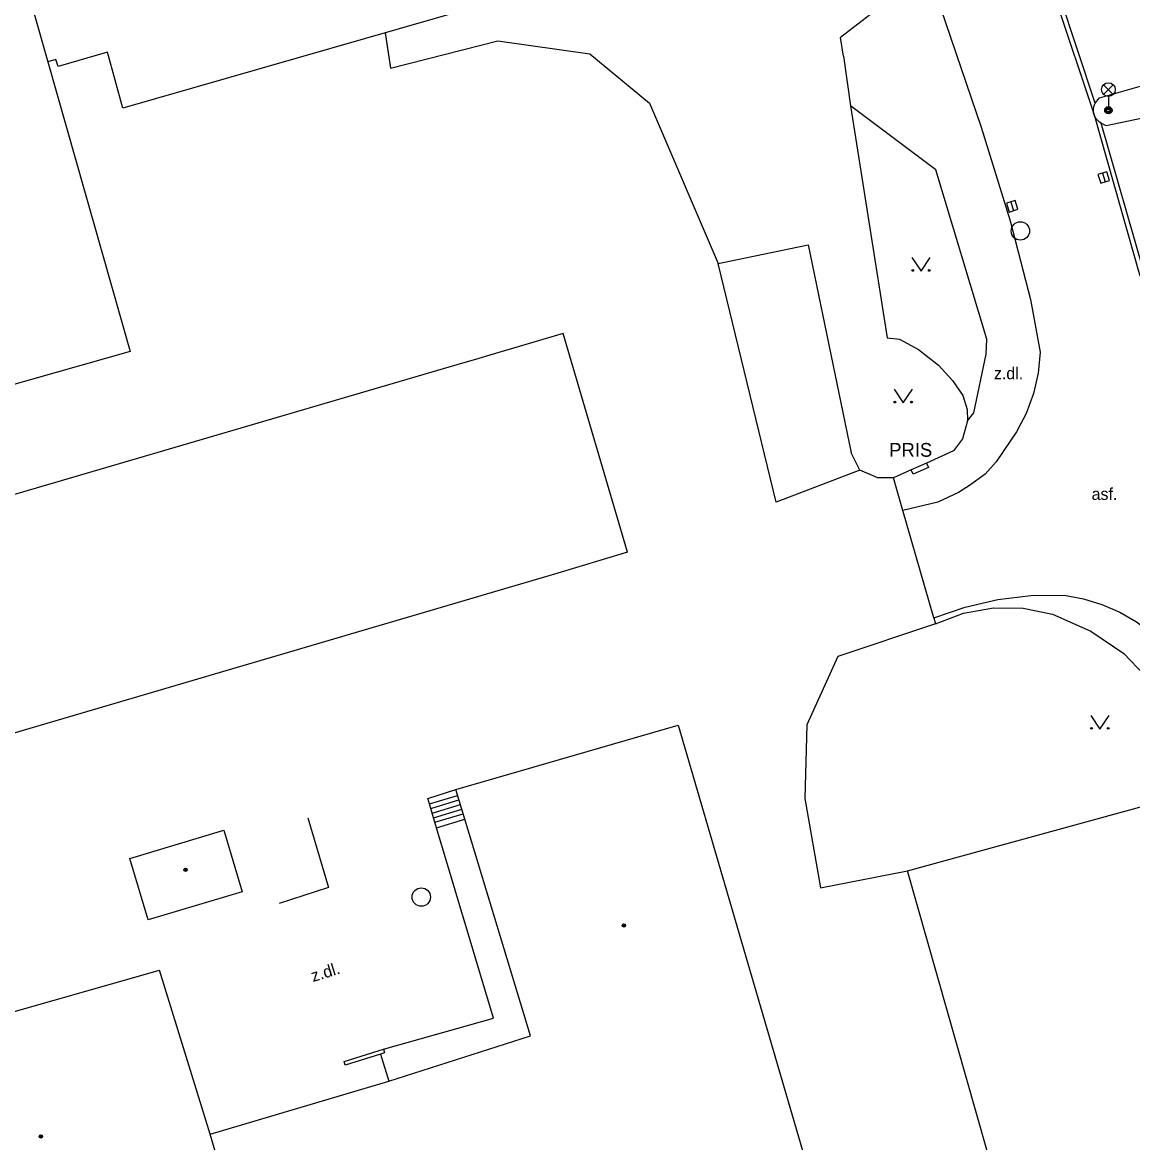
# Model space of a CAD drawing. Extents: x -600309 to -598967, y -1161267 to -1160292.
# Drawn here: x -599515.9 to -599455.5, y -1160662.5 to -1160601.5 of the extents above; entities that cross this region are included whole.
import ezdxf

# ---------------------------------------------------------------- set-up
doc = ezdxf.new("R2010")
doc.units = 0
for name, color, linetype in [('Level 10', 7, 'Continuous'), ('Level 11', 7, 'Continuous'), ('Level 24', 7, 'Continuous'), ('Level 27', 7, 'Continuous'), ('Level 33', 7, 'Continuous'), ('Level 36', 7, 'Continuous'), ('Level 39', 7, 'Continuous'), ('Level 40', 7, 'Continuous'), ('Level 41', 7, 'Continuous'), ('Level 5', 7, 'Continuous'), ('Level 7', 7, 'Continuous'), ('Level 8', 7, 'Continuous')]:
    doc.layers.add(name, color=color, linetype=linetype)

msp = doc.modelspace()

# ---------------------------------------------------------------- linework, layer by layer
at = {"layer": 'Level 10'}
for points in [[(-599504.2, -1160530.02), (-599502.7, -1160531.79), (-599497.15, -1160540.82), (-599490.61, -1160551.63), (-599481.45, -1160566.79), (-599476, -1160577.4099), (-599471.73, -1160586.08), (-599469.55, -1160591.34), (-599466.51, -1160599.12), (-599463.74, -1160607.23), (-599462.1599, -1160612.34), (-599461.05, -1160616.61), (-599460.53, -1160619.49)], [(-599457.31, -1160605.64), (-599453.23, -1160604.47)], [(-599457.53, -1160605.92), (-599457.31, -1160605.64)], [(-599457.45, -1160606.82), (-599457.51, -1160606.74), (-599457.55, -1160606.65), (-599457.59, -1160606.56), (-599457.62, -1160606.45), (-599457.63, -1160606.34), (-599457.63, -1160606.23), (-599457.61, -1160606.13), (-599457.58, -1160606.02), (-599457.53, -1160605.92)], [(-599452.7, -1160606.26), (-599456.93, -1160607.16)], [(-599457.22, -1160607.01), (-599457.3, -1160606.96), (-599457.38, -1160606.89), (-599457.45, -1160606.82)], [(-599456.93, -1160607.16), (-599457.22, -1160607.01)], [(-599460.53, -1160619.49), (-599460.64, -1160620.63), (-599460.9, -1160621.74), (-599461.29, -1160622.82), (-599461.82, -1160623.83), (-599462.92, -1160625.45), (-599463.53, -1160626.13), (-599464.38, -1160626.75), (-599464.9699, -1160627.12), (-599466.11, -1160627.65), (-599468.01, -1160628.11)], [(-599466.33, -1160633.96), (-599464.61, -1160633.37), (-599462.84, -1160632.96), (-599461.04, -1160632.74), (-599459.2199, -1160632.71), (-599458.18, -1160632.9099), (-599457.17, -1160633.2199), (-599456.2, -1160633.64), (-599455.28, -1160634.17), (-599454.44, -1160634.8), (-599453.99, -1160635.21), (-599453.6599, -1160635.52), (-599452.9699, -1160636.32), (-599452.38, -1160637.2)]]:
    msp.add_lwpolyline(points, dxfattribs=at)
at = {"layer": 'Level 11'}
for points in [[(-599520.2, -1160582.86), (-599518.94, -1160582.42), (-599520.12, -1160578.33), (-599494.5, -1160570.96), (-599491.03, -1160583.15), (-599492.01, -1160583.45), (-599490.67, -1160588.21), (-599490.19, -1160588.1), (-599489.46, -1160590.62), (-599488.03, -1160590.21), (-599486.41, -1160595.8), (-599488.78, -1160596.49), (-599487.85, -1160599.68), (-599510.48, -1160606.19), (-599511.31, -1160603.15), (-599514, -1160603.92), (-599514.12, -1160603.54), (-599514.57, -1160603.67)], [(-599459.71, -1160600.18), (-599457.59, -1160606.56)], [(-599457.53, -1160605.92), (-599459.47, -1160600.09)], [(-599496.2, -1160602.08), (-599495.9, -1160604.01), (-599490.07, -1160602.53)], [(-599496.2, -1160602.1), (-599495.9, -1160604.01), (-599490.07, -1160602.53), (-599485.05, -1160603.23), (-599481.8, -1160605.93), (-599478.07, -1160614.66), (-599473.16, -1160613.63), (-599470.82, -1160624.96)], [(-599464.49, -1160623.2199), (-599464.14, -1160622.79), (-599463.4699, -1160619.6), (-599463.43, -1160618.78), (-599466.21, -1160609.56), (-599470.86, -1160606.06)], [(-599457.59, -1160606.56), (-599455.1, -1160615.32)], [(-599454.9, -1160615.03), (-599457.22, -1160607.01)], [(-599470.35, -1160625.91), (-599474.91, -1160627.65), (-599478.07, -1160614.66)], [(-599466.24, -1160634.28), (-599471.55, -1160636.06), (-599473.24, -1160639.77), (-599473.35, -1160643.79), (-599472.5, -1160648.66), (-599467.76, -1160647.73)], [(-599493.78, -1160644.09), (-599493.87, -1160643.79), (-599492.35, -1160643.3)], [(-599493.78, -1160644.09), (-599492.25, -1160643.62)], [(-599493.71, -1160644.34), (-599493.78, -1160644.09)], [(-599493.71, -1160644.34), (-599492.18, -1160643.87)], [(-599493.64, -1160644.59), (-599493.71, -1160644.34)], [(-599493.64, -1160644.59), (-599492.1, -1160644.12)], [(-599500.4, -1160644.84), (-599499.28, -1160648.63), (-599501.96, -1160649.51)], [(-599493.56, -1160644.84), (-599493.64, -1160644.59)], [(-599493.56, -1160644.84), (-599492.03, -1160644.37)], [(-599493.49, -1160645.08), (-599493.56, -1160644.84)], [(-599493.49, -1160645.08), (-599491.95, -1160644.62)], [(-599493.4, -1160645.38), (-599491.86, -1160644.9099)], [(-599496.29, -1160657.45), (-599490.3, -1160655.76), (-599493.4, -1160645.38)], [(-599493.4, -1160645.38), (-599493.49, -1160645.08)], [(-599496.45, -1160657.71), (-599495.99, -1160659.19)]]:
    msp.add_lwpolyline(points, dxfattribs=at)
at = {"layer": 'Level 24'}
for points in [[(-599467.44, -1160626.13), (-599467.55, -1160625.89)], [(-599466.62, -1160625.76), (-599467.44, -1160626.13)], [(-599466.73, -1160625.52), (-599466.62, -1160625.76)]]:
    msp.add_lwpolyline(points, dxfattribs=at)
at = {"layer": 'Level 27'}
for p, q in [((-599457.1453, -1160609.7315), (-599456.9947, -1160610.2083)), ((-599462.1353, -1160611.3016), (-599461.9847, -1160611.7784))]:
    msp.add_line(p, q, dxfattribs=at)
for points in [[(-599457.3837, -1160609.8068), (-599457.2331, -1160610.2836), (-599456.7563, -1160610.133), (-599456.9069, -1160609.6562)], [(-599462.3737, -1160611.3769), (-599462.2231, -1160611.8537), (-599461.7463, -1160611.7031), (-599461.8969, -1160611.2263)]]:
    msp.add_lwpolyline(points, close=True, dxfattribs=at)
for centre in [(-599461.61, -1160612.88), (-599494.23, -1160649.1599)]:
    msp.add_circle(centre, 0.5, dxfattribs=at)
at = {"layer": 'Level 33'}
for p, q in [((-599457.085, -1160605.45), (-599456.555, -1160604.92)), ((-599457.085, -1160604.92), (-599456.555, -1160605.45)), ((-599456.82, -1160605.56), (-599456.82, -1160606.31))]:
    msp.add_line(p, q, dxfattribs=at)
for centre, radius in [((-599456.82, -1160605.185), 0.375), ((-599456.82, -1160606.31), 0.2), ((-599456.82, -1160606.31), 0.1445), ((-599456.82, -1160606.31), 0.0876)]:
    msp.add_circle(centre, radius, dxfattribs=at)
at = {"layer": 'Level 36'}
for points in [[(-599467.52, -1160614.33), (-599467.02, -1160615.08), (-599466.52, -1160614.33)], [(-599468.49, -1160621.5), (-599467.99, -1160622.25), (-599467.49, -1160621.5)], [(-599457.78, -1160639.27), (-599457.28, -1160640.02), (-599456.78, -1160639.27)]]:
    msp.add_lwpolyline(points, dxfattribs=at)
for centre in [(-599467.4702, -1160615.0298), (-599466.5708, -1160615.0298), (-599468.4402, -1160622.1998), (-599467.5408, -1160622.1998), (-599457.7302, -1160639.9698), (-599456.8308, -1160639.9698)]:
    msp.add_circle(centre, 0.05, dxfattribs=at)
at = {"layer": 'Level 39'}
for centre, radius in [((-599507.06, -1160647.67), 0.09), ((-599507.06, -1160647.67), 0.0398), ((-599483.2, -1160650.7), 0.09), ((-599483.2, -1160650.7), 0.0398), ((-599514.94, -1160662.19), 0.09), ((-599514.94, -1160662.19), 0.0398)]:
    msp.add_circle(centre, radius, dxfattribs=at)
at = {"layer": 'Level 5'}
for points in [[(-599516.13, -1160598.17), (-599514.57, -1160603.67), (-599510.08, -1160619.44)], [(-599486.5, -1160618.4699), (-599490.49, -1160619.64)], [(-599483.01, -1160630.37), (-599486.5, -1160618.4699)], [(-599510.08, -1160619.44), (-599522.06, -1160622.84)], [(-599491.1, -1160619.82), (-599492.29, -1160620.17)], [(-599490.49, -1160619.64), (-599491.1, -1160619.82)], [(-599492.29, -1160620.17), (-599523.94, -1160629.45)], [(-599483.01, -1160630.37), (-599486.98, -1160631.57)], [(-599486.98, -1160631.57), (-599531.9099, -1160644.78)], [(-599492.35, -1160643.3), (-599480.24, -1160639.8)], [(-599480.24, -1160639.8), (-599473.35, -1160663.39)], [(-599491.86, -1160644.9099), (-599492.35, -1160643.3)], [(-599467.76, -1160647.73), (-599454.7199, -1160644.1599)], [(-599488.28, -1160656.7199), (-599491.86, -1160644.9099)], [(-599510.1, -1160647.05), (-599504.98, -1160645.51)], [(-599504.98, -1160645.51), (-599503.98, -1160648.87)], [(-599509.1, -1160650.4), (-599510.1, -1160647.05)], [(-599462.39, -1160666.63), (-599467.76, -1160647.73)], [(-599503.98, -1160648.87), (-599509.1, -1160650.4)], [(-599519.98, -1160656.4099), (-599508.49, -1160653.14)], [(-599505.73, -1160662.08), (-599508.49, -1160653.14)], [(-599495.99, -1160659.19), (-599488.28, -1160656.7199)], [(-599505.73, -1160662.08), (-599495.99, -1160659.19)], [(-599503.9699, -1160668.06), (-599505.73, -1160662.08)]]:
    msp.add_lwpolyline(points, dxfattribs=at)
at = {"layer": 'Level 7'}
for points in [[(-599469.65, -1160598.99), (-599469.4733, -1160599.133), (-599469.3264, -1160599.3065), (-599469.2145, -1160599.5043), (-599469.1414, -1160599.7195), (-599469.1098, -1160599.9446), (-599469.1207, -1160600.1716), (-599469.1738, -1160600.3926), (-599469.2672, -1160600.5999), (-599469.3976, -1160600.786), (-599469.5604, -1160600.9446), (-599469.75, -1160601.07), (-599471.4, -1160602.34)], [(-599471.24, -1160603.36), (-599470.86, -1160606.06)], [(-599470.86, -1160606.06), (-599468.87, -1160618.71), (-599468.2, -1160618.78), (-599467.1599, -1160619.33), (-599466.06, -1160620.19), (-599465.3, -1160621.03), (-599464.75, -1160621.84), (-599464.51, -1160622.61), (-599464.49, -1160623.2199)], [(-599464.49, -1160623.2199), (-599464.77, -1160624.2), (-599465.25, -1160624.85), (-599466.73, -1160625.52), (-599467.55, -1160625.89), (-599468.52, -1160626.33)], [(-599468.52, -1160626.33), (-599469.38, -1160626.32), (-599470.35, -1160625.9099), (-599470.82, -1160624.96)], [(-599466.33, -1160633.96), (-599466.24, -1160634.28)], [(-599466.24, -1160634.28), (-599464.71, -1160633.7), (-599463.07, -1160633.4099), (-599461.46, -1160633.43), (-599459.86, -1160633.76), (-599457.77, -1160634.67), (-599455.9699, -1160635.89), (-599454.87, -1160637.06), (-599453.79, -1160638.77)], [(-599498.43, -1160658.12), (-599496.29, -1160657.45)], [(-599496.45, -1160657.71), (-599498.37, -1160658.31), (-599498.43, -1160658.12)], [(-599496.29, -1160657.45), (-599496.23, -1160657.64), (-599496.45, -1160657.71)]]:
    msp.add_lwpolyline(points, dxfattribs=at)
at = {"layer": 'Level 8'}
for points in [[(-599471.24, -1160603.36), (-599471.4, -1160602.34)], [(-599468.01, -1160628.11), (-599468.52, -1160626.33)], [(-599466.33, -1160633.96), (-599468.01, -1160628.11)]]:
    msp.add_lwpolyline(points, dxfattribs=at)

# ---------------------------------------------------------------- texts
at = {"layer": 'Level 40'}
for s, p in [('z.dl.', (-599463.05, -1160620.96)), ('asf.', (-599457.73, -1160627.53))]:
    msp.add_text(s, height=0.65, dxfattribs=at).set_placement(p)
msp.add_text('z.dl.', height=0.65, rotation=17.31, dxfattribs=at).set_placement((-599500.12, -1160653.79))
at = {"layer": 'Level 41'}
msp.add_text('PRIS', height=0.75, dxfattribs=at).set_placement((-599468.75, -1160625.18))

doc.saveas('drawing.dxf')
